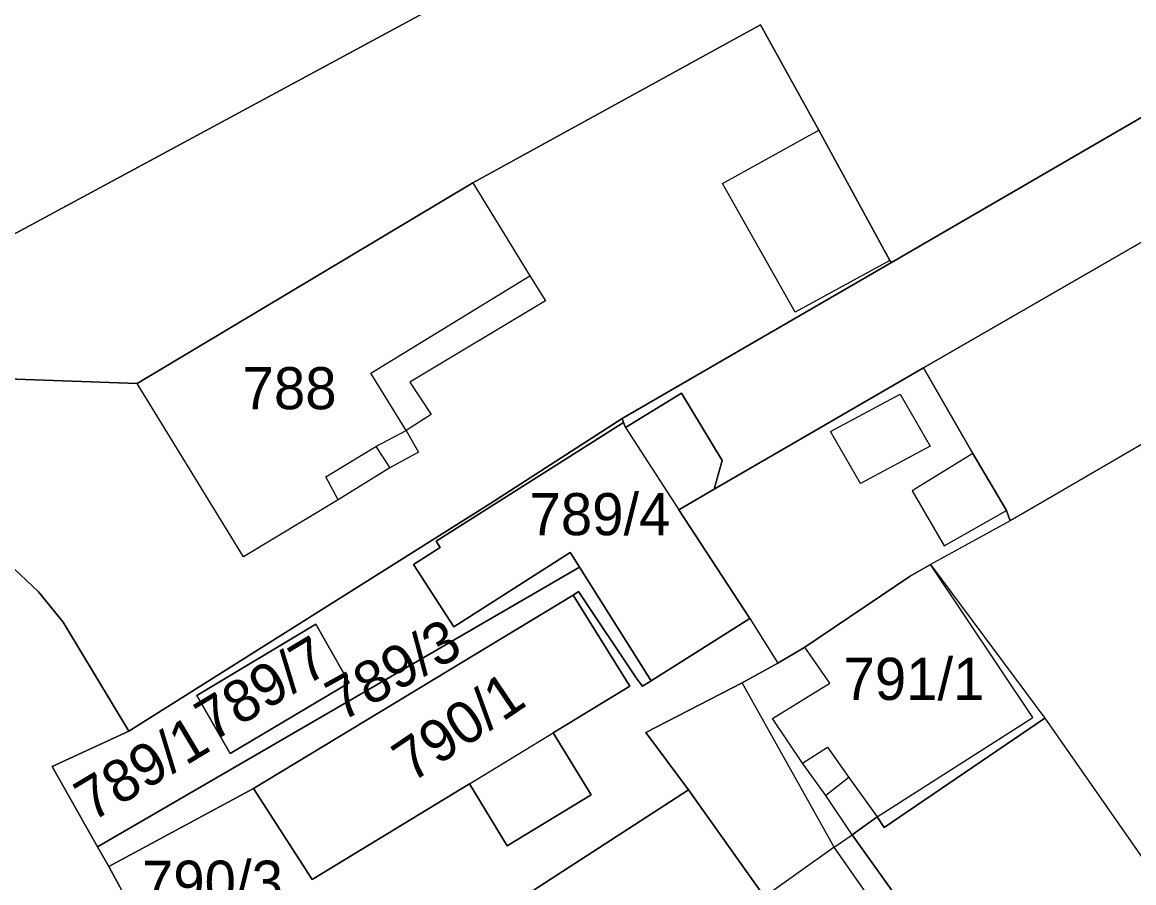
# Model space of a CAD drawing. Extents: x -263943 to -261149, y -1236934 to -1230686.
# Drawn here: x -262616.6 to -262563.8, y -1234976.4 to -1234935.6 of the extents above; entities that cross this region are included whole.
import ezdxf

# ---------------------------------------------------------------- set-up
doc = ezdxf.new("R2010")
doc.units = 0
for name, color, linetype in [('body_kn', 7, 'Continuous'), ('kladpar_druhypozemkov', 7, 'Continuous'), ('kladpar_hranice', 7, 'Continuous'), ('kladpar_parcelnecisla', 7, 'Continuous'), ('kladpar_plochy', 7, 'Continuous'), ('zappar_hrandruhpozemk', 7, 'Continuous')]:
    doc.layers.add(name, color=color, linetype=linetype)

msp = doc.modelspace()

# ---------------------------------------------------------------- linework, layer by layer
at = {"layer": 'body_kn'}
for p, q in [((-262581.54, -1234935.72), (-262581.54, -1234935.72)), ((-262578.76, -1234940.72), (-262578.76, -1234940.72)), ((-262595.19, -1234943.22), (-262595.19, -1234943.22)), ((-262595.19, -1234943.22), (-262595.19, -1234943.22)), ((-262583.34, -1234943.25), (-262583.34, -1234943.25)), ((-262575.39, -1234946.91), (-262575.39, -1234946.91)), ((-262575.39, -1234946.91), (-262575.39, -1234946.91)), ((-262575.31, -1234947), (-262575.31, -1234947)), ((-262575.31, -1234947), (-262575.31, -1234947)), ((-262592.49, -1234947.63), (-262592.49, -1234947.63)), ((-262591.74, -1234948.82), (-262591.74, -1234948.82)), ((-262579.89, -1234949.36), (-262579.89, -1234949.36)), ((-262600.04, -1234952.26), (-262600.04, -1234952.26)), ((-262573.8, -1234952), (-262573.8, -1234952)), ((-262611.13, -1234952.74), (-262611.13, -1234952.74)), ((-262598.18, -1234952.69), (-262598.18, -1234952.69)), ((-262585.29, -1234953.2), (-262585.29, -1234953.2)), ((-262574.91, -1234953.26), (-262574.91, -1234953.26)), ((-262597.17, -1234954.22), (-262597.17, -1234954.22)), ((-262588.11, -1234954.41), (-262588.11, -1234954.41)), ((-262598.36, -1234954.98), (-262598.36, -1234954.98)), ((-262598.36, -1234954.98), (-262598.36, -1234954.98)), ((-262588.04, -1234954.6), (-262588.04, -1234954.6)), ((-262588.04, -1234954.6), (-262588.04, -1234954.6)), ((-262587.95, -1234954.84), (-262587.95, -1234954.84)), ((-262587.95, -1234954.84), (-262587.95, -1234954.84)), ((-262578.21, -1234955.03), (-262578.21, -1234955.03)), ((-262578.21, -1234955.03), (-262578.21, -1234955.03)), ((-262599.8, -1234955.74), (-262599.8, -1234955.74)), ((-262599.8, -1234955.74), (-262599.8, -1234955.74)), ((-262597.77, -1234956), (-262597.77, -1234956)), ((-262573.48, -1234955.72), (-262573.48, -1234955.72)), ((-262571.45, -1234956.07), (-262571.45, -1234956.07)), ((-262571.45, -1234956.07), (-262571.45, -1234956.07)), ((-262583.36, -1234956.41), (-262583.36, -1234956.41)), ((-262602.17, -1234957.17), (-262602.17, -1234957.17)), ((-262599.13, -1234956.75), (-262599.13, -1234956.75)), ((-262576.78, -1234957.49), (-262576.78, -1234957.49)), ((-262583.73, -1234957.76), (-262583.73, -1234957.76)), ((-262574.33, -1234957.84), (-262574.33, -1234957.84)), ((-262601.59, -1234958.27), (-262601.59, -1234958.27)), ((-262594.39, -1234958.46), (-262594.39, -1234958.46)), ((-262585.42, -1234958.74), (-262585.42, -1234958.74)), ((-262568.36, -1234958.5), (-262568.36, -1234958.5)), ((-262569.85, -1234958.78), (-262569.85, -1234958.78)), ((-262569.68, -1234959.27), (-262569.68, -1234959.27)), ((-262596.94, -1234960.23), (-262596.94, -1234960.23)), ((-262596.75, -1234960.53), (-262596.75, -1234960.53)), ((-262590.57, -1234960.77), (-262590.57, -1234960.77)), ((-262572.81, -1234960.46), (-262572.81, -1234960.46)), ((-262606.08, -1234960.97), (-262606.08, -1234960.97)), ((-262598.01, -1234961.34), (-262598.01, -1234961.34)), ((-262590.42, -1234961.01), (-262590.42, -1234961.01)), ((-262573.47, -1234961.34), (-262573.47, -1234961.34)), ((-262590.13, -1234961.47), (-262590.13, -1234961.47)), ((-262574.43, -1234961.9), (-262574.43, -1234961.9)), ((-262615.82, -1234962.63), (-262615.82, -1234962.63)), ((-262590.43, -1234962.79), (-262590.43, -1234962.79)), ((-262590.17, -1234962.62), (-262590.17, -1234962.62)), ((-262582.05, -1234963.91), (-262582.05, -1234963.91)), ((-262582.05, -1234963.91), (-262582.05, -1234963.91)), ((-262614.64, -1234964.08), (-262614.64, -1234964.08)), ((-262602.65, -1234964.18), (-262602.65, -1234964.18)), ((-262596.1, -1234964.3), (-262596.1, -1234964.3)), ((-262579.43, -1234965.27), (-262579.43, -1234965.27)), ((-262580.71, -1234966.03), (-262580.71, -1234966.03)), ((-262601.07, -1234966.95), (-262601.07, -1234966.95)), ((-262587.74, -1234967.11), (-262587.74, -1234967.11)), ((-262587.4, -1234966.77), (-262587.4, -1234966.77)), ((-262587.14, -1234967.11), (-262587.14, -1234967.11)), ((-262586.72, -1234966.86), (-262586.72, -1234966.86)), ((-262582.4, -1234966.96), (-262582.4, -1234966.96)), ((-262578.25, -1234966.97), (-262578.25, -1234966.97)), ((-262608.3, -1234967.56), (-262608.3, -1234967.56)), ((-262608.3, -1234967.56), (-262608.3, -1234967.56)), ((-262580.97, -1234968.65), (-262580.97, -1234968.65)), ((-262568.61, -1234968.6), (-262568.61, -1234968.6)), ((-262568.04, -1234968.63), (-262568.04, -1234968.63)), ((-262611.53, -1234969.25), (-262611.53, -1234969.25)), ((-262586.98, -1234969.31), (-262586.98, -1234969.31)), ((-262591.38, -1234969.33), (-262591.38, -1234969.33)), ((-262606.71, -1234970.32), (-262606.71, -1234970.32)), ((-262578.35, -1234970.02), (-262578.35, -1234970.02)), ((-262579.54, -1234970.77), (-262579.54, -1234970.77)), ((-262615.17, -1234970.93), (-262615.17, -1234970.93)), ((-262595.36, -1234971.75), (-262595.36, -1234971.75)), ((-262595.36, -1234971.75), (-262595.36, -1234971.75)), ((-262577.34, -1234971.46), (-262577.34, -1234971.46)), ((-262577.34, -1234971.46), (-262577.34, -1234971.46)), ((-262605.61, -1234971.97), (-262605.61, -1234971.97)), ((-262589.58, -1234972.28), (-262589.58, -1234972.28)), ((-262584.96, -1234972.03), (-262584.96, -1234972.03)), ((-262578.44, -1234972.3), (-262578.44, -1234972.3)), ((-262575.99, -1234973.32), (-262575.99, -1234973.32)), ((-262575.99, -1234973.32), (-262575.99, -1234973.32)), ((-262575.66, -1234973.83), (-262575.66, -1234973.83)), ((-262575.66, -1234973.83), (-262575.66, -1234973.83)), ((-262577.18, -1234974.17), (-262577.18, -1234974.17)), ((-262577.18, -1234974.17), (-262577.18, -1234974.17)), ((-262613.01, -1234974.74), (-262613.01, -1234974.74)), ((-262613.01, -1234974.74), (-262613.01, -1234974.74)), ((-262593.56, -1234974.69), (-262593.56, -1234974.69)), ((-262578.03, -1234974.76), (-262578.03, -1234974.76)), ((-262578.03, -1234974.76), (-262578.03, -1234974.76)), ((-262612.48, -1234975.68), (-262612.48, -1234975.68)), ((-262612.48, -1234975.68), (-262612.48, -1234975.68)), ((-262602.83, -1234976.3), (-262602.83, -1234976.3)), ((-262602.83, -1234976.3), (-262602.83, -1234976.3))]:
    msp.add_line(p, q, dxfattribs=at)
at = {"layer": 'kladpar_druhypozemkov'}
for p, q in [((-262603.92, -1234951.67), (-262603.92, -1234951.67)), ((-262589.05, -1234958.39), (-262589.05, -1234958.39)), ((-262604.36, -1234966), (-262604.36, -1234966)), ((-262575.12, -1234965.77), (-262575.12, -1234965.77)), ((-262595.88, -1234968.15), (-262595.88, -1234968.15)), ((-262601.92, -1234969.25), (-262601.92, -1234969.25)), ((-262610.5, -1234970.38), (-262610.5, -1234970.38)), ((-262607, -1234975.75), (-262607, -1234975.75))]:
    msp.add_line(p, q, dxfattribs=at)
at = {"layer": 'kladpar_hranice'}
for points in [[(-262575.31, -1234947), (-262575.39, -1234946.91), (-262578.76, -1234940.72), (-262581.54, -1234935.72), (-262595.19, -1234943.22), (-262611.13, -1234952.74), (-262618.66, -1234952.47), (-262619.07, -1234946.54), (-262617.71, -1234946.04), (-262597.53, -1234935.17), (-262589.48, -1234930.79), (-262555.64, -1234910.57), (-262514.02, -1234885.7), (-262502.47, -1234904.61), (-262502.99, -1234904.91), (-262547.32, -1234930.74), (-262575.31, -1234947)], [(-262544.12, -1234934.89), (-262573.8, -1234952), (-262583.73, -1234957.76), (-262583.36, -1234956.41), (-262585.29, -1234953.2), (-262587.95, -1234954.84), (-262588.04, -1234954.6), (-262588.11, -1234954.41), (-262575.31, -1234947), (-262547.32, -1234930.74), (-262502.99, -1234904.91), (-262502.47, -1234904.61), (-262502.23, -1234904.41), (-262500.09, -1234909.25), (-262501.14, -1234909.86), (-262544.12, -1234934.89)], [(-262512.51, -1234925.93), (-262520.72, -1234930.72), (-262562.88, -1234955.31), (-262568.36, -1234958.5), (-262569.68, -1234959.27), (-262569.85, -1234958.78), (-262571.45, -1234956.07), (-262573.8, -1234952), (-262544.12, -1234934.89), (-262501.14, -1234909.86), (-262500.09, -1234909.25), (-262496.93, -1234916.84), (-262509, -1234923.88), (-262512.51, -1234925.93)], [(-262614.03, -1234934.12), (-262601.31, -1234927.46), (-262597.53, -1234935.17), (-262617.71, -1234946.04), (-262619.07, -1234946.54), (-262627.69, -1234944.49), (-262631.17, -1234946.6), (-262629.58, -1234951.43), (-262631.36, -1234952.94), (-262638.7, -1234946.24), (-262642.74, -1234939.97), (-262642.65, -1234936.92), (-262636.46, -1234934.14), (-262618.49, -1234925.56), (-262618.32, -1234925.81), (-262616.05, -1234930.13), (-262614.03, -1234934.12)], [(-262575.39, -1234946.91), (-262575.31, -1234947), (-262588.11, -1234954.41), (-262594.39, -1234958.46), (-262611.53, -1234969.25), (-262614.64, -1234964.08), (-262615.82, -1234962.63), (-262617.26, -1234961.28), (-262618.6, -1234959.58), (-262619.61, -1234957.88), (-262620.2, -1234956.36), (-262619.77, -1234954.5), (-262618.66, -1234952.47), (-262611.13, -1234952.74), (-262595.19, -1234943.22), (-262581.54, -1234935.72), (-262578.76, -1234940.72), (-262575.39, -1234946.91)], [(-262609.46, -1234981.27), (-262612.48, -1234975.68), (-262605.61, -1234971.97), (-262602.83, -1234976.3), (-262595.36, -1234971.75), (-262593.56, -1234974.69), (-262589.58, -1234972.28), (-262591.38, -1234969.33), (-262587.74, -1234967.11), (-262590.43, -1234962.79), (-262590.17, -1234962.62), (-262587.4, -1234966.77), (-262587.14, -1234967.11), (-262586.72, -1234966.86), (-262582.05, -1234963.91), (-262585.42, -1234958.74), (-262583.73, -1234957.76), (-262573.8, -1234952), (-262571.45, -1234956.07), (-262569.85, -1234958.78), (-262569.68, -1234959.27), (-262573.47, -1234961.34), (-262574.43, -1234961.9), (-262579.43, -1234965.27), (-262580.71, -1234966.03), (-262582.4, -1234966.96), (-262586.98, -1234969.31), (-262584.96, -1234972.03), (-262596.61, -1234979.59)], [(-262588.04, -1234954.6), (-262587.95, -1234954.84), (-262585.29, -1234953.2), (-262583.36, -1234956.41), (-262583.73, -1234957.76), (-262585.42, -1234958.74), (-262582.05, -1234963.91), (-262586.72, -1234966.86), (-262590.13, -1234961.47), (-262590.42, -1234961.01), (-262590.57, -1234960.77), (-262596.1, -1234964.3), (-262598.01, -1234961.34), (-262596.75, -1234960.53), (-262596.94, -1234960.23), (-262588.04, -1234954.6)], [(-262611.53, -1234969.25), (-262594.39, -1234958.46), (-262588.11, -1234954.41), (-262588.04, -1234954.6), (-262596.94, -1234960.23), (-262596.75, -1234960.53), (-262598.01, -1234961.34), (-262596.1, -1234964.3), (-262590.57, -1234960.77), (-262590.42, -1234961.01), (-262590.13, -1234961.47), (-262613.01, -1234974.74)], [(-262617.26, -1234961.28), (-262615.82, -1234962.63), (-262614.64, -1234964.08), (-262611.53, -1234969.25), (-262615.17, -1234970.93), (-262613.01, -1234974.74), (-262612.48, -1234975.68), (-262609.46, -1234981.27), (-262614.37, -1234983.63), (-262616.5, -1234985.32), (-262620.89, -1234983.95)], [(-262575.66, -1234973.83), (-262575.99, -1234973.32), (-262577.18, -1234974.17), (-262573.73, -1234979), (-262574.66, -1234979.59), (-262577.88, -1234981.87), (-262581.34, -1234977.12), (-262584.96, -1234972.03), (-262586.98, -1234969.31), (-262582.4, -1234966.96), (-262580.71, -1234966.03), (-262579.43, -1234965.27), (-262574.43, -1234961.9), (-262573.47, -1234961.34), (-262568.04, -1234968.63), (-262575.66, -1234973.83)], [(-262612.48, -1234975.68), (-262613.01, -1234974.74), (-262590.13, -1234961.47), (-262586.72, -1234966.86), (-262587.14, -1234967.11), (-262587.4, -1234966.77), (-262590.17, -1234962.62), (-262590.43, -1234962.79), (-262605.61, -1234971.97), (-262612.48, -1234975.68)], [(-262602.83, -1234976.3), (-262605.61, -1234971.97), (-262590.43, -1234962.79), (-262587.74, -1234967.11), (-262591.38, -1234969.33), (-262589.58, -1234972.28), (-262593.56, -1234974.69), (-262595.36, -1234971.75), (-262602.83, -1234976.3)], [(-262608.3, -1234967.56), (-262602.65, -1234964.18), (-262601.07, -1234966.95), (-262606.71, -1234970.32), (-262608.3, -1234967.56)], [(-262608.3, -1234967.56), (-262606.71, -1234970.32), (-262601.07, -1234966.95), (-262602.65, -1234964.18), (-262608.3, -1234967.56)], [(-262562.1, -1235005.23), (-262562.3, -1235004.93), (-262576.71, -1234983.57), (-262577.88, -1234981.87), (-262574.66, -1234979.59), (-262573.73, -1234979), (-262577.18, -1234974.17), (-262575.99, -1234973.32), (-262575.66, -1234973.83), (-262568.04, -1234968.63), (-262548.59, -1234996.48), (-262548.38, -1234996.78), (-262562.1, -1235005.23)], [(-262613.01, -1234974.74), (-262615.17, -1234970.93), (-262611.53, -1234969.25)], [(-262576.71, -1234983.57), (-262592.41, -1234994.36), (-262592.74, -1234994.02), (-262597.29, -1234987.99), (-262601.33, -1234982.65), (-262599.97, -1234981.77), (-262599.02, -1234983.26), (-262595.65, -1234981.05), (-262596.61, -1234979.59), (-262584.96, -1234972.03), (-262581.34, -1234977.12), (-262577.88, -1234981.87), (-262576.71, -1234983.57)]]:
    msp.add_lwpolyline(points, dxfattribs=at)
at = {"layer": 'kladpar_plochy'}
for p, q in [((-262594.39, -1234958.46), (-262588.11, -1234954.41)), ((-262588.11, -1234954.41), (-262588.04, -1234954.6)), ((-262588.04, -1234954.6), (-262596.94, -1234960.23)), ((-262611.53, -1234969.25), (-262594.39, -1234958.46)), ((-262596.94, -1234960.23), (-262596.75, -1234960.53)), ((-262596.75, -1234960.53), (-262598.01, -1234961.34)), ((-262596.1, -1234964.3), (-262590.57, -1234960.77)), ((-262590.57, -1234960.77), (-262590.42, -1234961.01)), ((-262598.01, -1234961.34), (-262596.1, -1234964.3)), ((-262590.42, -1234961.01), (-262590.13, -1234961.47)), ((-262590.13, -1234961.47), (-262613.01, -1234974.74)), ((-262602.65, -1234964.18), (-262608.3, -1234967.56)), ((-262601.07, -1234966.95), (-262602.65, -1234964.18)), ((-262606.71, -1234970.32), (-262601.07, -1234966.95)), ((-262608.3, -1234967.56), (-262606.71, -1234970.32)), ((-262615.17, -1234970.93), (-262611.53, -1234969.25)), ((-262613.01, -1234974.74), (-262615.17, -1234970.93))]:
    msp.add_line(p, q, dxfattribs=at)
for points in [[(-262575.31, -1234947), (-262575.39, -1234946.91), (-262578.76, -1234940.72), (-262581.54, -1234935.72), (-262595.19, -1234943.22), (-262611.13, -1234952.74), (-262618.66, -1234952.47), (-262619.07, -1234946.54), (-262617.71, -1234946.04), (-262597.53, -1234935.17), (-262589.48, -1234930.79), (-262555.64, -1234910.57), (-262514.02, -1234885.7), (-262502.47, -1234904.61), (-262502.99, -1234904.91), (-262547.32, -1234930.74)], [(-262544.12, -1234934.89), (-262573.8, -1234952), (-262583.73, -1234957.76), (-262583.36, -1234956.41), (-262585.29, -1234953.2), (-262587.95, -1234954.84), (-262588.04, -1234954.6), (-262588.11, -1234954.41), (-262575.31, -1234947), (-262547.32, -1234930.74), (-262502.99, -1234904.91), (-262502.47, -1234904.61), (-262502.23, -1234904.41), (-262500.09, -1234909.25), (-262501.14, -1234909.86)], [(-262512.51, -1234925.93), (-262520.72, -1234930.72), (-262562.88, -1234955.31), (-262568.36, -1234958.5), (-262569.68, -1234959.27), (-262569.85, -1234958.78), (-262571.45, -1234956.07), (-262573.8, -1234952), (-262544.12, -1234934.89), (-262501.14, -1234909.86), (-262500.09, -1234909.25), (-262496.93, -1234916.84), (-262509, -1234923.88)], [(-262614.03, -1234934.12), (-262601.31, -1234927.46), (-262597.53, -1234935.17), (-262617.71, -1234946.04), (-262619.07, -1234946.54), (-262627.69, -1234944.49), (-262631.17, -1234946.6), (-262629.58, -1234951.43), (-262631.36, -1234952.94), (-262638.7, -1234946.24), (-262642.74, -1234939.97), (-262642.65, -1234936.92), (-262636.46, -1234934.14), (-262618.49, -1234925.56), (-262618.32, -1234925.81), (-262616.05, -1234930.13)], [(-262575.39, -1234946.91), (-262575.31, -1234947), (-262588.11, -1234954.41), (-262594.39, -1234958.46), (-262611.53, -1234969.25), (-262614.64, -1234964.08), (-262615.82, -1234962.63), (-262617.26, -1234961.28), (-262618.6, -1234959.58), (-262619.61, -1234957.88), (-262620.2, -1234956.36), (-262619.77, -1234954.5), (-262618.66, -1234952.47), (-262611.13, -1234952.74), (-262595.19, -1234943.22), (-262581.54, -1234935.72), (-262578.76, -1234940.72)], [(-262620.2, -1234956.36), (-262619.61, -1234957.88), (-262618.6, -1234959.58), (-262617.26, -1234961.28), (-262615.82, -1234962.63), (-262614.64, -1234964.08), (-262611.53, -1234969.25), (-262615.17, -1234970.93), (-262613.01, -1234974.74), (-262612.48, -1234975.68), (-262609.46, -1234981.27), (-262614.37, -1234983.63), (-262616.5, -1234985.32), (-262620.89, -1234983.95), (-262622.37, -1234972.69), (-262627.83, -1234958.45), (-262632.97, -1234954.29), (-262631.36, -1234952.94), (-262629.58, -1234951.43), (-262631.17, -1234946.6), (-262627.69, -1234944.49), (-262619.07, -1234946.54), (-262618.66, -1234952.47), (-262619.77, -1234954.5)], [(-262588.04, -1234954.6), (-262587.95, -1234954.84), (-262585.29, -1234953.2), (-262583.36, -1234956.41), (-262583.73, -1234957.76), (-262585.42, -1234958.74), (-262582.05, -1234963.91), (-262586.72, -1234966.86), (-262590.13, -1234961.47), (-262590.42, -1234961.01), (-262590.57, -1234960.77), (-262596.1, -1234964.3), (-262598.01, -1234961.34), (-262596.75, -1234960.53), (-262596.94, -1234960.23)], [(-262575.66, -1234973.83), (-262575.99, -1234973.32), (-262577.18, -1234974.17), (-262573.73, -1234979), (-262574.66, -1234979.59), (-262577.88, -1234981.87), (-262581.34, -1234977.12), (-262584.96, -1234972.03), (-262586.98, -1234969.31), (-262582.4, -1234966.96), (-262580.71, -1234966.03), (-262579.43, -1234965.27), (-262574.43, -1234961.9), (-262573.47, -1234961.34), (-262568.04, -1234968.63)], [(-262612.48, -1234975.68), (-262613.01, -1234974.74), (-262590.13, -1234961.47), (-262586.72, -1234966.86), (-262587.14, -1234967.11), (-262587.4, -1234966.77), (-262590.17, -1234962.62), (-262590.43, -1234962.79), (-262605.61, -1234971.97)], [(-262602.83, -1234976.3), (-262605.61, -1234971.97), (-262590.43, -1234962.79), (-262587.74, -1234967.11), (-262591.38, -1234969.33), (-262589.58, -1234972.28), (-262593.56, -1234974.69), (-262595.36, -1234971.75)], [(-262608.3, -1234967.56), (-262602.65, -1234964.18), (-262601.07, -1234966.95), (-262606.71, -1234970.32)], [(-262562.1, -1235005.23), (-262562.3, -1235004.93), (-262576.71, -1234983.57), (-262577.88, -1234981.87), (-262574.66, -1234979.59), (-262573.73, -1234979), (-262577.18, -1234974.17), (-262575.99, -1234973.32), (-262575.66, -1234973.83), (-262568.04, -1234968.63), (-262548.59, -1234996.48), (-262548.38, -1234996.78)], [(-262576.71, -1234983.57), (-262592.41, -1234994.36), (-262592.74, -1234994.02), (-262597.29, -1234987.99), (-262601.33, -1234982.65), (-262599.97, -1234981.77), (-262599.02, -1234983.26), (-262595.65, -1234981.05), (-262596.61, -1234979.59), (-262584.96, -1234972.03), (-262581.34, -1234977.12), (-262577.88, -1234981.87)]]:
    msp.add_lwpolyline(points, close=True, dxfattribs=at)
msp.add_lwpolyline([(-262609.46, -1234981.27), (-262612.48, -1234975.68), (-262605.61, -1234971.97), (-262602.83, -1234976.3), (-262595.36, -1234971.75), (-262593.56, -1234974.69), (-262589.58, -1234972.28), (-262591.38, -1234969.33), (-262587.74, -1234967.11), (-262590.43, -1234962.79), (-262590.17, -1234962.62), (-262587.4, -1234966.77), (-262587.14, -1234967.11), (-262586.72, -1234966.86), (-262582.05, -1234963.91), (-262585.42, -1234958.74), (-262583.73, -1234957.76), (-262573.8, -1234952), (-262571.45, -1234956.07), (-262569.85, -1234958.78), (-262569.68, -1234959.27), (-262573.47, -1234961.34), (-262574.43, -1234961.9), (-262579.43, -1234965.27), (-262580.71, -1234966.03), (-262582.4, -1234966.96), (-262586.98, -1234969.31), (-262584.96, -1234972.03), (-262596.61, -1234979.59)], dxfattribs=at)
at = {"layer": 'zappar_hrandruhpozemk'}
for p, q in [((-262583.34, -1234943.25), (-262578.76, -1234940.72)), ((-262579.89, -1234949.36), (-262583.34, -1234943.25)), ((-262575.39, -1234946.91), (-262579.89, -1234949.36)), ((-262600.04, -1234952.26), (-262592.49, -1234947.63)), ((-262598.36, -1234954.98), (-262600.04, -1234952.26)), ((-262606.08, -1234960.97), (-262611.13, -1234952.74)), ((-262587.95, -1234954.84), (-262585.42, -1234958.74)), ((-262576.78, -1234957.49), (-262578.21, -1234955.03)), ((-262599.8, -1234955.74), (-262599.13, -1234956.75)), ((-262571.45, -1234956.07), (-262574.33, -1234957.84)), ((-262601.59, -1234958.27), (-262602.17, -1234957.17)), ((-262574.33, -1234957.84), (-262572.81, -1234960.46)), ((-262601.59, -1234958.27), (-262606.08, -1234960.97)), ((-262572.81, -1234960.46), (-262569.85, -1234958.78)), ((-262568.61, -1234968.6), (-262573.47, -1234961.34)), ((-262582.05, -1234963.91), (-262580.71, -1234966.03)), ((-262578.03, -1234974.76), (-262582.4, -1234966.96)), ((-262579.54, -1234970.77), (-262580.97, -1234968.65)), ((-262575.99, -1234973.32), (-262568.61, -1234968.6)), ((-262595.36, -1234971.75), (-262591.38, -1234969.33)), ((-262579.54, -1234970.77), (-262578.35, -1234970.02)), ((-262577.34, -1234971.46), (-262578.44, -1234972.3)), ((-262578.03, -1234974.76), (-262577.18, -1234974.17))]:
    msp.add_line(p, q, dxfattribs=at)
for points in [[(-262595.19, -1234943.22), (-262592.49, -1234947.63), (-262591.74, -1234948.82), (-262598.18, -1234952.69), (-262597.17, -1234954.22), (-262598.36, -1234954.98), (-262597.77, -1234956), (-262599.13, -1234956.75), (-262601.59, -1234958.27)], [(-262578.21, -1234955.03), (-262574.91, -1234953.26), (-262573.48, -1234955.72), (-262576.78, -1234957.49)], [(-262602.17, -1234957.17), (-262599.8, -1234955.74), (-262598.36, -1234954.98)], [(-262580.97, -1234968.65), (-262578.25, -1234966.97), (-262579.43, -1234965.27)], [(-262578.35, -1234970.02), (-262577.34, -1234971.46), (-262575.99, -1234973.32)], [(-262577.18, -1234974.17), (-262578.44, -1234972.3), (-262579.54, -1234970.77)], [(-262574.66, -1234979.59), (-262578.03, -1234974.76), (-262581.34, -1234977.12)]]:
    msp.add_lwpolyline(points, dxfattribs=at)

# ---------------------------------------------------------------- texts
at = {"layer": 'kladpar_parcelnecisla'}
for s, p in [('788', (-262606.127, -1234953.97)), ('789/4', (-262592.503, -1234959.95)), ('791/1', (-262577.593, -1234967.77)), ('790/3', (-262610.906, -1234977.4))]:
    msp.add_text(s, height=2, dxfattribs=at).set_placement(p)
for s, rotation, p in [('789/3', 29, (-262601.434, -1234968.825)), ('789/7', 31, (-262607.573, -1234969.795)), ('790/1', 34, (-262598.107, -1234971.74)), ('789/1', 31, (-262613.293, -1234973.588))]:
    msp.add_text(s, height=2, rotation=rotation, dxfattribs=at).set_placement(p)

doc.saveas('drawing.dxf')
